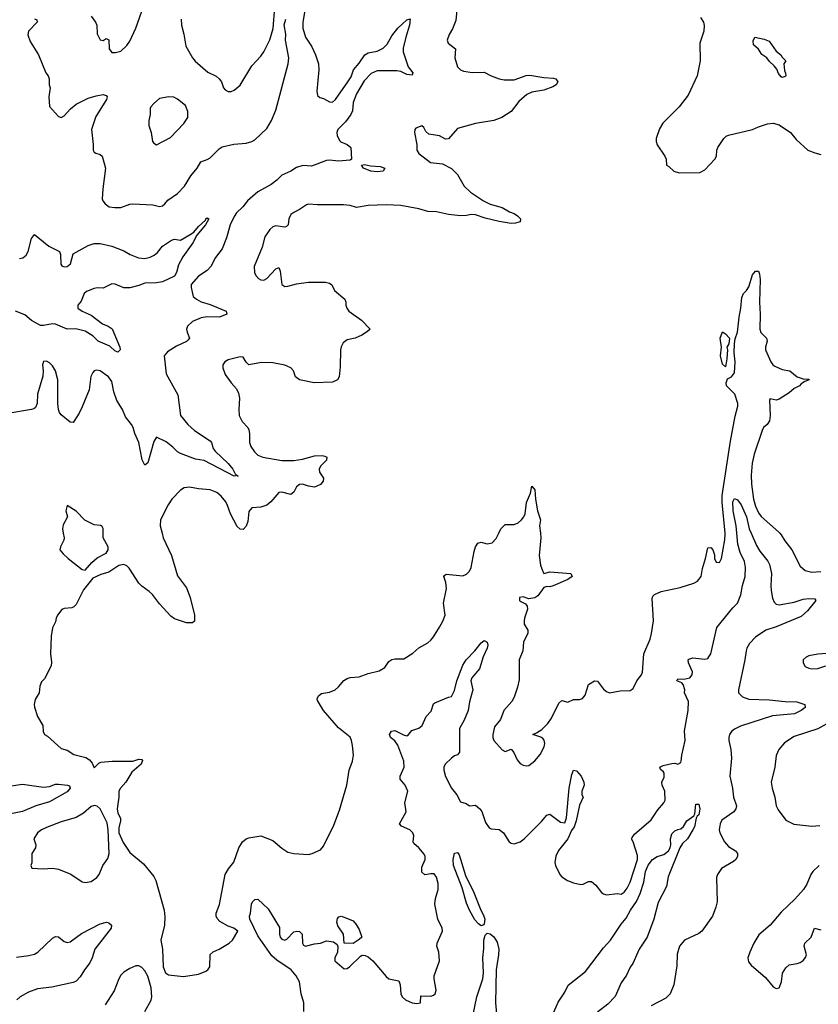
# Model space of a CAD drawing. Header units: inches. Extents: x 1384664 to 1536621, y 460766 to 646467.
# Tile 406 of 488: x 1442630 to 1447993, y 626839 to 633447. Entities that reach past the tile are written whole.
import ezdxf

# ---------------------------------------------------------------- set-up
doc = ezdxf.new("R2010")
doc.units = ezdxf.units.IN
doc.header["$MEASUREMENT"] = 0
doc.layers.add('B4642', color=7, linetype='Continuous')
doc.layers.add('B4643', color=7, linetype='Continuous')

msp = doc.modelspace()

# ---------------------------------------------------------------- linework, layer by layer
at = {"layer": 'B4642', "color": 5}
for points, elevation in [([(1443586.4, 630000), (1443593.8, 629970), (1443650.3, 629850), (1443690, 629714.8), (1443750, 629634), (1443775.5, 629570), (1443804.9, 629450), (1443804.7, 629410), (1443790, 629399), (1443750, 629399.3), (1443670, 629426.6), (1443644.8, 629444.7), (1443570, 629526.6), (1443521.6, 629590), (1443500.7, 629610), (1443450, 629645.1), (1443430, 629666.3), (1443364.9, 629764.9), (1443350, 629781.1), (1443330, 629791.2), (1443296.4, 629783.6), (1443230, 629739.5), (1443175.6, 629724.4), (1443122, 629698), (1443059.9, 629620.1), (1443010, 629522.9), (1442993.2, 629506.8), (1442979.4, 629500.6), (1442930, 629496.2), (1442912.3, 629487.7), (1442884, 629450), (1442874.8, 629430), (1442870, 629406), (1442850, 629366), (1442841.6, 629310), (1442838, 629190), (1442844.9, 629135.1), (1442842.8, 629110), (1442796.8, 629023.2), (1442776, 629004), (1442766.4, 628973.6), (1442761, 628930), (1442734.4, 628885.6), (1442728.2, 628851.8), (1442730, 628834), (1442750, 628771), (1442786, 628710), (1442788.2, 628670), (1442798, 628650), (1442817.5, 628637.5), (1442910, 628554.8), (1442950, 628544.7), (1442994.7, 628514.7), (1443074.3, 628494.3), (1443099.3, 628479.3), (1443118, 628458), (1443130, 628426), (1443162, 628458), (1443176, 628464), (1443250.7, 628470.7), (1443390, 628471.3), (1443430, 628484.7), (1443450, 628482), (1443454.8, 628474.8), (1443446, 628450), (1443382.5, 628397.5), (1443343.7, 628330), (1443307.7, 628290), (1443296.3, 628270), (1443295.5, 628230), (1443284, 628150), (1443290, 628122), (1443307.1, 628087.1), (1443307.3, 628070), (1443295.6, 628024.4), (1443296, 627990), (1443324.1, 627924.1), (1443370, 627857.3), (1443462, 627782), (1443530, 627695.8), (1443544, 627670), (1443601.3, 627470), (1443605.5, 627425.5), (1443602.6, 627370), (1443577.4, 627270), (1443590.2, 627210), (1443594, 627090), (1443608.6, 627050), (1443630, 627037.5), (1443730, 627026.2), (1443830, 627041.3), (1443879.6, 627060.4), (1443893.6, 627070), (1443906.3, 627090), (1443910, 627173.4), (1443928.5, 627191.5), (1443970, 627208.9), (1444037, 627250), (1444059.3, 627270), (1444096, 627330), (1444069.3, 627350), (1444030, 627363.9), (1443974.9, 627394.9), (1443955.7, 627415.7), (1443949.7, 627430), (1443949.8, 627450), (1443971.1, 627508.9), (1444010.7, 627709.3), (1444031.8, 627748.2), (1444068.2, 627791.8), (1444102.3, 627890), (1444126.6, 627930), (1444150, 627948.9), (1444170, 627956.9), (1444250, 627968.7), (1444330, 627937.4), (1444390, 627886.7), (1444430, 627859.3), (1444470, 627850.4), (1444570, 627843.8), (1444595.3, 627850), (1444650, 627874.9), (1444670, 627900.5), (1444739.6, 628040.4), (1444777.3, 628142.7), (1444826.7, 628310), (1444842.1, 628410), (1444865.2, 628470), (1444871.1, 628510), (1444865, 628575), (1444858.9, 628610), (1444850, 628631.1), (1444770, 628695.4), (1444669.7, 628809.7), (1444630, 628878), (1444627, 628890), (1444637, 628910), (1444655.8, 628924.2), (1444710, 628934.7), (1444747.8, 628950), (1444771, 628970), (1444807, 629013), (1444830, 629026.5), (1444850, 629032.3), (1444910, 629035.8), (1444970, 629058.2), (1445044.1, 629075.9), (1445081.5, 629098.5), (1445110, 629138.8), (1445130, 629153.4), (1445150, 629158), (1445210, 629157.1), (1445270, 629196.4), (1445310, 629230.5), (1445370, 629265.3), (1445390, 629283.6), (1445410, 629306), (1445450, 629369.2), (1445472.2, 629410), (1445487.3, 629450), (1445475.4, 629530), (1445495.3, 629630), (1445490.6, 629670.6), (1445478, 629710), (1445482.4, 629717.6), (1445494.7, 629725.3), (1445606.3, 629713.7), (1445630, 629725.3), (1445650, 629745.3), (1445661.8, 629770), (1445681.6, 629878.4), (1445691.1, 629908.9), (1445705.6, 629934.4), (1445730, 629940.4), (1445770, 629928.2), (1445803.3, 629936.7), (1445830, 629965.5), (1445847.1, 630000)], 780), ([(1442923, 630000), (1442928, 629970), (1442925.8, 629954.2), (1442904, 629910), (1442901, 629890), (1442921.6, 629861.6), (1442954.8, 629830), (1443050, 629758), (1443070, 629752), (1443115.5, 629804.5), (1443150, 629834.8), (1443210, 629866.8), (1443223.7, 629890), (1443223.7, 629910), (1443191.6, 629970), (1443191.7, 630000)], 780), ([(1444538.7, 626790), (1444538, 626850), (1444519.6, 626910), (1444509.6, 626990), (1444487.3, 627030), (1444452.6, 627070), (1444356.1, 627136.1), (1444324.4, 627164.4), (1444230, 627297.6), (1444174.8, 627410), (1444173.3, 627430), (1444179.8, 627450), (1444186.9, 627510), (1444194.1, 627525.9), (1444210, 627543), (1444230, 627544.9), (1444299.1, 627479.1), (1444375.1, 627355.1), (1444374.1, 627310), (1444378.3, 627290), (1444390, 627276.3), (1444410, 627269.4), (1444424.9, 627275.1), (1444470, 627325.7), (1444490.9, 627330.9), (1444510, 627328), (1444526, 627310), (1444528.2, 627250), (1444536.3, 627236.3), (1444548.8, 627228.8), (1444610, 627245.3), (1444650, 627250.3), (1444690, 627264.9), (1444737.7, 627257.7), (1444761.4, 627241.4), (1444767.1, 627227.1), (1444763.6, 627190), (1444745.4, 627150), (1444747.4, 627130), (1444810, 627076.5), (1444830, 627080.2), (1444846, 627090), (1444918, 627162), (1444930, 627167.7), (1444950, 627166.4), (1444970, 627157), (1445001.1, 627130), (1445090, 627025.3), (1445110, 627010.4), (1445175.5, 626995.5), (1445184.9, 626970), (1445190.6, 626910), (1445199.1, 626890), (1445221, 626870), (1445266, 626850), (1445295.9, 626844.1), (1445322, 626850), (1445324, 626896), (1445390, 626893.4), (1445410, 626900.7), (1445419.3, 626910), (1445427, 626933), (1445412.3, 627010), (1445412.3, 627030), (1445449.7, 627130.3), (1445445.7, 627190), (1445431.6, 627230), (1445433.3, 627250), (1445469.7, 627330), (1445468, 627350), (1445436.9, 627410), (1445417.6, 627510), (1445421.7, 627550), (1445439.7, 627610), (1445439.7, 627650), (1445430, 627693.2), (1445414.2, 627714.2), (1445390, 627715.4), (1445350, 627708), (1445330, 627725.2), (1445330, 627758.8), (1445352.8, 627810), (1445351.9, 627830), (1445345.6, 627845.6), (1445310, 627889.7), (1445277.3, 627917.2), (1445272.6, 627930), (1445275.8, 627970), (1445269.7, 627990), (1445249.5, 628010), (1445194.2, 628034.2), (1445181.3, 628050), (1445226.3, 628130), (1445216.9, 628190), (1445235.8, 628270), (1445218, 628310), (1445185.4, 628350), (1445185.7, 628370), (1445212.6, 628430), (1445209.7, 628469.7), (1445170, 628578.4), (1445150, 628606.3), (1445119.5, 628630), (1445114, 628650), (1445127.8, 628672.2), (1445150, 628676), (1445206.7, 628646.7), (1445230, 628640.3), (1445236.6, 628643.4), (1445263.1, 628676.9), (1445310, 628691.6), (1445333, 628710), (1445359.5, 628770), (1445393.5, 628806.5), (1445410, 628856), (1445417, 628863), (1445510, 628901), (1445530, 628904.7), (1445550, 628944.7), (1445565.4, 629010), (1445605.1, 629114.9), (1445629.2, 629150.8), (1445687.4, 629210), (1445730, 629263.7), (1445750, 629279.6), (1445770.2, 629270), (1445773.4, 629250), (1445768.9, 629230), (1445743.1, 629170), (1445718.2, 629090), (1445666, 629030), (1445660.1, 629010), (1445672.9, 628950), (1445650.1, 628869.9), (1445642.4, 628810), (1445614.9, 628745.1), (1445583.6, 628690), (1445582.4, 628530), (1445570, 628512.3), (1445550, 628507.3), (1445530, 628491.6), (1445487.7, 628450), (1445478.8, 628430), (1445478, 628410), (1445490, 628366.7), (1445530, 628288.9), (1445565.4, 628245.5), (1445590, 628198.8), (1445627.3, 628187.3), (1445650, 628171.3), (1445690, 628174.8), (1445719.1, 628150), (1445732.4, 628132.4), (1445759, 628059), (1445783, 628023), (1445795.6, 628015.6), (1445850, 628013.1), (1445878.3, 627990), (1445916.5, 627930), (1445930, 627920.7), (1445950, 627916.3), (1445990, 627929.4), (1446016.8, 627950), (1446134.8, 628065.3), (1446170, 628107.3), (1446190, 628114), (1446262, 628062), (1446290, 628056), (1446302, 628090), (1446319.9, 628290), (1446337.7, 628382.3), (1446350, 628410.8), (1446370, 628406.8), (1446400.7, 628370), (1446418.8, 628330), (1446421, 628310), (1446404.9, 628270), (1446405.8, 628245.8), (1446414, 628230), (1446390, 628175.3), (1446366.5, 628070), (1446352.6, 628030), (1446335.5, 628004.5), (1446310.1, 627949.9), (1446249.3, 627870.7), (1446230, 627832.7), (1446223.6, 627790), (1446228.9, 627770), (1446258, 627710), (1446270, 627694.4), (1446307.7, 627670), (1446350, 627653.4), (1446397.6, 627642.4), (1446414.6, 627645.4), (1446450, 627663.7), (1446470, 627663.1), (1446499.2, 627639.2), (1446538, 627590), (1446550, 627580.4), (1446570, 627573.7), (1446643.4, 627583.4), (1446670, 627579.1), (1446690, 627592), (1446710, 627618.3), (1446730, 627658), (1446778.9, 627810), (1446778.3, 627838.3), (1446750, 627928.7), (1446739, 627950), (1446742, 627958), (1446758.7, 627981.3), (1446870, 628077.1), (1446915.7, 628144.3), (1446956.2, 628190), (1446965.2, 628210), (1446962, 628270), (1446945.2, 628310), (1446942, 628330), (1446956.6, 628363.4), (1446957.2, 628390), (1446950, 628402), (1446934, 628414), (1446929.4, 628430), (1446950, 628440.5), (1447010, 628455.3), (1447030, 628458), (1447050, 628450.8), (1447070, 628462.8), (1447072, 628470), (1447076.4, 628510), (1447098.6, 628610), (1447094.6, 628674.6), (1447119.4, 628810), (1447121.2, 628870), (1447094.3, 628930), (1447096.9, 628950), (1447084.8, 628984.8), (1447076.3, 628996.3), (1447043, 629010), (1447050, 629024), (1447090, 629020.9), (1447129.8, 629030.2), (1447146.2, 629050), (1447147.4, 629070), (1447120.5, 629130), (1447119.3, 629150), (1447124.2, 629155.8), (1447150, 629164.4), (1447230, 629154.9), (1447250, 629159.5), (1447258.5, 629170), (1447270.6, 629190), (1447312, 629368), (1447419.5, 629500.5), (1447450, 629530.4), (1447472.8, 629587.2), (1447483.2, 629650), (1447502.2, 629710), (1447504.7, 629770), (1447496.8, 629810), (1447467.7, 629870), (1447452.5, 629927.5), (1447445.8, 630000)], 760), ([(1446126.4, 630000), (1446129.5, 629970), (1446118.8, 629850), (1446127, 629787), (1446143.1, 629743.1), (1446150, 629730.4), (1446190, 629740.2), (1446330, 629731), (1446339, 629710), (1446311.1, 629688.9), (1446213.1, 629646.9), (1446190, 629641.3), (1446170, 629642.5), (1446150, 629636), (1446110, 629580.4), (1446090, 629565.8), (1446050, 629560.4), (1446010, 629573.6), (1445987.4, 629570), (1445986.3, 629550), (1445990, 629544.9), (1446027.3, 629527.3), (1446038.7, 629510), (1446039.6, 629490), (1446019.6, 629430), (1446017.3, 629410), (1446018.3, 629390), (1446042.6, 629350), (1446043.2, 629330), (1446014.2, 629270), (1446008.2, 629210), (1445984.6, 629150), (1445984.1, 629015.9), (1445972.7, 628967.3), (1445950, 628901.2), (1445934.4, 628870), (1445880.4, 628810), (1445858.4, 628750), (1445819.4, 628700.6), (1445807, 628650), (1445806.7, 628630), (1445813, 628610), (1445870, 628546.8), (1445890, 628534.8), (1445930, 628550.8), (1445948.1, 628528.1), (1445970, 628478.8), (1445990, 628454.8), (1446010, 628442.8), (1446030, 628438.8), (1446050, 628442), (1446090, 628474), (1446125.3, 628514.7), (1446152.7, 628567.3), (1446157.4, 628590), (1446152.3, 628612.3), (1446142.7, 628622.7), (1446130, 628631.6), (1446075.3, 628650), (1446099.7, 628660.3), (1446135.7, 628684.3), (1446176.3, 628723.7), (1446200.6, 628759.4), (1446250, 628860.5), (1446270, 628878), (1446310, 628866.4), (1446350, 628884.2), (1446390, 628884), (1446410, 628890.3), (1446426.4, 628913.6), (1446450, 628984.9), (1446490, 629008.7), (1446510, 629007.7), (1446550, 628954.9), (1446570, 628938), (1446590, 628928.4), (1446663, 628943), (1446730, 628944.9), (1446750, 628957.3), (1446774.7, 629010), (1446805.1, 629050), (1446812.7, 629067.3), (1446820.4, 629190), (1446863.5, 629290), (1446873.1, 629326.9), (1446886.6, 629413.4), (1446877.1, 629562.9), (1446881.6, 629578.4), (1446892, 629590), (1446937, 629610), (1447064.9, 629635.1), (1447155.8, 629664.2), (1447181.6, 629678.4), (1447206.8, 629710), (1447215.6, 629764.4), (1447235.1, 629830), (1447250, 629902), (1447270, 629904.7), (1447284.7, 629890), (1447295.3, 629855.3), (1447296, 629830), (1447306.6, 629806.6), (1447330, 629804.9), (1447342.7, 629830), (1447364.7, 629955.3), (1447367, 629993), (1447366.3, 630000)], 780), ([(1447541.3, 630000), (1447577.4, 629917.4), (1447599.2, 629879.2), (1447653, 629813), (1447665, 629790), (1447679.3, 629730), (1447673.6, 629650), (1447676.9, 629616.9), (1447685, 629565), (1447696.9, 629536.9), (1447710, 629525.3), (1447730, 629519.1), (1447830, 629537.8), (1447890, 629556.9), (1447930, 629563.1), (1447970, 629561), (1447975.5, 629550), (1447919.6, 629480.4), (1447878.2, 629441.8), (1447710, 629371.5), (1447639.5, 629350), (1447570, 629302.2), (1447530, 629261.2), (1447512.8, 629230), (1447507.3, 629210), (1447499, 629150), (1447456.2, 628950), (1447457.7, 628930), (1447483.1, 628903.1), (1447526.2, 628886.2), (1447662.6, 628882.6), (1447770, 628870.8), (1447849.4, 628869.4), (1447902.8, 628850), (1447904, 628830), (1447878, 628810), (1447832.5, 628787.5), (1447685.3, 628774.7), (1447470, 628704.5), (1447430, 628685.3), (1447410.3, 628670), (1447396.5, 628650), (1447391.3, 628630), (1447392.3, 628610), (1447404.7, 628550), (1447410.2, 628490), (1447399.7, 628370), (1447416.9, 628290), (1447423.6, 628230), (1447443.1, 628170), (1447438.7, 628150), (1447426, 628130), (1447345.2, 628074.8), (1447333.7, 628050), (1447327.6, 628010), (1447332, 627990), (1447362, 627930), (1447390, 627898.3), (1447436.4, 627870), (1447450.4, 627850), (1447450.3, 627830), (1447438.7, 627810), (1447423.1, 627796.9), (1447342, 627750), (1447314.9, 627710), (1447309, 627689), (1447312.7, 627527.3), (1447304.2, 627490), (1447281.3, 627430), (1447210, 627329.6), (1447190, 627314.7), (1447093.4, 627270), (1447061.1, 627230), (1447044.1, 627175.9), (1447042, 627098), (1447022.7, 626970), (1446998, 626910), (1446970, 626881.3), (1446870, 626829.6)], 760), ([(1447734.7, 630000), (1447743.1, 629990), (1447767, 629950), (1447815.8, 629890), (1447870, 629779.5), (1447905.5, 629750), (1447950, 629739.4), (1448010, 629744.3)], 780), ([(1448053.2, 629193.2), (1447990, 629189.3), (1447930, 629178), (1447910.5, 629169.5), (1447891, 629150), (1447890.8, 629130), (1447905.5, 629105.5), (1447930, 629094), (1447950, 629090.6), (1447990, 629093.4), (1448044, 629110)], 780), ([(1448070, 628731.6), (1447990, 628688.6), (1447830, 628636.9), (1447766, 628594), (1447728.5, 628550), (1447710, 628509), (1447700.9, 628430), (1447676.4, 628330), (1447682, 628290), (1447701.3, 628230), (1447710, 628171.3), (1447724, 628144), (1447775.6, 628075.6), (1447828.9, 628048.9), (1447950, 628034), (1448002, 628038)], 780), ([(1442574.2, 628305.8), (1442650, 628316.9), (1442790, 628296), (1442830, 628301.4), (1442870, 628315.5), (1442890, 628316.1), (1442951, 628310), (1442964.2, 628304.2), (1442970.2, 628290.2), (1442950, 628264), (1442830, 628198.4), (1442739.1, 628170), (1442650, 628132.4), (1442570, 628117.2)], 760), ([(1446209.8, 626770), (1446246.6, 626853.4), (1446290, 626919.5), (1446313, 626967), (1446430, 627058.8), (1446550, 627218), (1446597.7, 627270), (1446670, 627377.3), (1446702.4, 627417.6), (1446730.7, 627470), (1446770.9, 627529.1), (1446797.1, 627582.9), (1446821, 627659), (1446831.3, 627730), (1446850, 627772.1), (1446880.3, 627810), (1446910, 627830.1), (1446955.7, 627844.3), (1446987.9, 627870), (1446998.2, 627890), (1447002, 627910), (1446999.7, 627950), (1447010, 627984), (1447030, 628003), (1447050, 628013), (1447070, 628016), (1447086.8, 628033.2), (1447110, 628070.8), (1447157.2, 628102.8), (1447162.7, 628117.3), (1447170, 628182), (1447190, 628182), (1447193.4, 628170), (1447196.3, 628150), (1447190.3, 628110), (1447178.8, 628101.2), (1447172.5, 628087.5), (1447160.3, 628030), (1447150, 628009.5), (1447114.9, 627950), (1447081.7, 627918.3), (1447062.6, 627890), (1446984.6, 627695.4), (1446974.2, 627630), (1446917.4, 627522.6), (1446889.3, 627410), (1446844.6, 627290), (1446790.2, 627210), (1446748, 627112), (1446730, 627089.2), (1446705.8, 627034.2), (1446670, 626983.7), (1446627.6, 626892.4), (1446579.9, 626840.1), (1446510, 626786)], 740), ([(1447999.3, 627770), (1447956.3, 627730), (1447941.6, 627710), (1447915.6, 627644.4), (1447893.4, 627610), (1447835, 627545), (1447743.4, 627456.6), (1447670, 627369.5), (1447594.2, 627305.8), (1447559.1, 627250), (1447532.1, 627187.9), (1447520.4, 627150), (1447524.2, 627124.2), (1447541.8, 627101.8), (1447638.2, 627018.2), (1447690, 626956.9), (1447710, 626945.8), (1447729.6, 626950.4), (1447745.1, 626990), (1447752.9, 627047.1), (1447775.5, 627084.5), (1447796.5, 627103.5), (1447850, 627112.2), (1447870, 627120.4), (1447890, 627134), (1447906.8, 627153.2), (1447912.4, 627170), (1447898.3, 627230), (1447902, 627250), (1447945.2, 627290), (1447968, 627350), (1448010, 627338)], 780), ([(1442610, 627156), (1442692.5, 627167.5), (1442730, 627176), (1442752.1, 627187.9), (1442850, 627282), (1442870, 627293.7), (1442891.5, 627291.5), (1442930, 627260.5), (1442950, 627253), (1442970, 627259.3), (1443046.1, 627313.9), (1443170, 627379.5), (1443214, 627390), (1443230, 627386.8), (1443246.8, 627370), (1443244, 627350), (1443134, 627210), (1443116.5, 627150), (1443101.7, 627118.3), (1443065.2, 627070), (1443037.2, 627022.8), (1443010, 626995.4), (1442990, 626986.2), (1442845.4, 626954.6), (1442750, 626943.1), (1442690, 626921.1), (1442633.1, 626890), (1442610.3, 626870)], 760), ([(1445676.1, 626770), (1445700.1, 626890), (1445739.9, 627010), (1445744.8, 627050), (1445739.9, 627150), (1445746.2, 627213.8), (1445746, 627270), (1445756.4, 627303.6), (1445770, 627315.3), (1445790, 627312.6), (1445812.9, 627292.8), (1445835.3, 627255.3), (1445847.4, 627210), (1445846, 627170), (1445830.6, 627070), (1445825, 626850), (1445834.7, 626750)], 740), ([(1443470, 626790.8), (1443513.5, 626866.5), (1443517.3, 626890), (1443513.2, 626950), (1443490, 627027), (1443470, 627062.9), (1443450, 627086.6), (1443430, 627098), (1443410, 627097), (1443370, 627079.6), (1443330, 627054), (1443310, 627034.5), (1443295.3, 627010), (1443263.8, 626930), (1443204.8, 626835.2)], 780)]:
    msp.add_lwpolyline(points, dxfattribs=dict(at, elevation=elevation))
for points, elevation in [([(1443132.9, 628172.9), (1443110, 628166.6), (1443059.3, 628120.7), (1443010, 628092.8), (1442910, 628062.5), (1442810, 628024.8), (1442777.1, 628010), (1442750.4, 627990), (1442726.4, 627950), (1442738, 627910), (1442737.1, 627890), (1442713, 627850), (1442710.9, 627789.1), (1442706, 627770), (1442712, 627752), (1442788.1, 627748.1), (1442850, 627753.7), (1442890, 627745.3), (1442973.3, 627713.3), (1443050, 627661.6), (1443070, 627657.1), (1443110, 627663), (1443149.4, 627690), (1443163.6, 627710), (1443187.8, 627770), (1443222.5, 627817.5), (1443231.3, 627850), (1443224.8, 628010), (1443217, 628057), (1443171.3, 628151.3), (1443150, 628169.6)], 780), ([(1445730, 627366.2), (1445710, 627378.6), (1445686, 627406), (1445649.9, 627470), (1445630, 627518.7), (1445600.7, 627620.7), (1445543.8, 627770), (1445541.7, 627810), (1445550, 627852.6), (1445570, 627857), (1445582.2, 627842.2), (1445623.8, 627703.8), (1445680.6, 627590), (1445721.7, 627481.7), (1445746.3, 627430), (1445753, 627410), (1445750, 627379), (1445747.6, 627372.4)], 740), ([(1444870, 627248), (1444808, 627250), (1444805.2, 627310), (1444766.6, 627366.6), (1444759.6, 627390), (1444764.9, 627415.1), (1444774.2, 627425.8), (1444790, 627430.4), (1444810, 627424.9), (1444870, 627398.7), (1444890, 627375.5), (1444910, 627340.7), (1444926.8, 627290), (1444910, 627273.2)], 760)]:
    msp.add_lwpolyline(points, close=True, dxfattribs=dict(at, elevation=elevation))
at = {"layer": 'B4643', "color": 5}
for points, elevation in [([(1444557.3, 633590), (1444532.6, 633430), (1444532.2, 633390), (1444550, 633330.3), (1444590.3, 633269.7), (1444616.5, 633210), (1444636, 633150), (1444639.3, 633110), (1444626.2, 632966.2), (1444630, 632938.8), (1444644.8, 632924.8), (1444670, 632916.9), (1444710, 632894.9), (1444730, 632892.9), (1444750, 632911.8), (1444834.6, 633030), (1444855.9, 633064.1), (1444871.7, 633110), (1444910, 633154.7), (1444947.2, 633210), (1444970, 633224.5), (1445030, 633235.7), (1445070, 633255.2), (1445096.7, 633283.3), (1445130, 633338.9), (1445170, 633388.9), (1445230, 633446), (1445252.5, 633452.5), (1445248.7, 633410), (1445223.2, 633330), (1445204.9, 633255.1), (1445204.4, 633230), (1445238.4, 633130), (1445270.5, 633090), (1445265.4, 633074.6), (1445230, 633079.1), (1445190, 633098.3), (1445163.3, 633103.3), (1445030, 633103.9), (1444990, 633086.5), (1444942.8, 633037.2), (1444892.1, 632950), (1444870.2, 632890.2), (1444864.4, 632835.6), (1444853.7, 632810), (1444819.1, 632760.9), (1444766.7, 632710), (1444759.5, 632690), (1444761.6, 632670), (1444776.7, 632636.7), (1444787.1, 632627.1), (1444830, 632608.5), (1444854.4, 632590), (1444858.8, 632510), (1444850, 632503.7), (1444770, 632496.2), (1444710, 632503.9), (1444690, 632501.3), (1444590, 632464.7), (1444531.1, 632468.9), (1444490, 632455.3), (1444452, 632430), (1444390, 632404), (1444357.3, 632370), (1444319, 632341), (1444230, 632291.9), (1444160.9, 632230), (1444129.4, 632190.6), (1444085.2, 632150), (1444070, 632125.1), (1444043.2, 632070), (1444018.4, 631981.6), (1443990.2, 631909.8), (1443945.2, 631850), (1443914.9, 631790), (1443890, 631763.1), (1443830, 631724.5), (1443782, 631670), (1443780.7, 631650), (1443796.3, 631590), (1443817.3, 631570), (1443850, 631552.7), (1443910, 631536.4), (1444016, 631490), (1444020.7, 631470), (1443971, 631450), (1443890, 631451.8), (1443850, 631446.4), (1443790, 631420.3), (1443757.3, 631390), (1443751.5, 631370), (1443754.3, 631350), (1443770.3, 631310), (1443762, 631298), (1443750, 631287.1), (1443683.4, 631256.6), (1443622, 631218), (1443599.5, 631190), (1443613.4, 631070), (1443692.7, 630930), (1443710.4, 630790), (1443760.2, 630730), (1443805.2, 630690), (1443910, 630620.5), (1443918.4, 630610), (1443930.2, 630570), (1443943.9, 630550), (1444030, 630468.9), (1444060.8, 630430), (1444078, 630398), (1444098, 630382), (1444088.4, 630388.4), (1444070, 630383.6), (1443870, 630488.1), (1443810, 630496.8), (1443710, 630535.1), (1443690, 630546.4), (1443658.1, 630578.1), (1443613, 630613), (1443550, 630645.6), (1443530, 630616), (1443490, 630472.7), (1443470, 630457.2), (1443452.8, 630492.8), (1443429.9, 630610), (1443402.7, 630670), (1443391.9, 630710), (1443381.9, 630730), (1443341.5, 630781.5), (1443319.7, 630830), (1443283.4, 630890), (1443262.1, 630950), (1443250, 631019.6), (1443226, 631050), (1443170, 631089.8), (1443145.2, 631094.8), (1443130, 631091.1), (1443120.7, 631079.3), (1443108.9, 631051.1), (1443096.5, 630963.5), (1443050, 630849.4), (1443030, 630806.6), (1442994.9, 630750), (1442990, 630744.5), (1442970, 630746.3), (1442910, 630794.7), (1442897.7, 630810), (1442890.9, 630830), (1442886.4, 630870), (1442887.1, 631030), (1442870, 631089.2), (1442850, 631122.7), (1442830, 631144.5), (1442810, 631155.8), (1442790, 631152.8), (1442783.2, 631130), (1442787.7, 631090), (1442785.4, 631054.6), (1442750, 630934), (1442747.2, 630870), (1442735.6, 630844.4), (1442725.2, 630834.7), (1442710, 630829.6), (1442550, 630804.5)], 760), ([(1443110.4, 633470), (1443139.1, 633430), (1443148, 633410), (1443150.8, 633350.8), (1443170, 633311.3), (1443190, 633306), (1443210, 633321), (1443230, 633312), (1443230.4, 633250), (1443250, 633227), (1443274.3, 633225.7), (1443310, 633234.9), (1443350, 633272.4), (1443370, 633301.6), (1443410.7, 633390), (1443450, 633504.9)], 780), ([(1445565.6, 633510), (1445559, 633441), (1445535.5, 633384.5), (1445513.3, 633346.7), (1445500.4, 633310), (1445506.4, 633290), (1445556.4, 633250), (1445551.8, 633190), (1445570, 633130.7), (1445590.2, 633110.2), (1445610, 633101.3), (1445670, 633092.2), (1445750, 633094), (1445796, 633070), (1445850.2, 633050.2), (1445884.1, 633044.1), (1445950, 633042.4), (1446030, 633071.6), (1446055.4, 633075.4), (1446150, 633057.8), (1446214.2, 633054.2), (1446230.7, 633050), (1446244.4, 633030), (1446231.6, 633008.4), (1446210, 632996.1), (1446150, 632973.8), (1446070, 632960.8), (1446035.2, 632944.8), (1445982.8, 632897.2), (1445930.7, 632830), (1445867.3, 632790), (1445814, 632770), (1445690, 632749.1), (1445570, 632717.2), (1445510, 632646), (1445490, 632644.2), (1445450, 632666.9), (1445378.3, 632678.3), (1445357.2, 632697.2), (1445344.1, 632724.1), (1445330, 632734), (1445290, 632719), (1445282.8, 632710), (1445280.7, 632690), (1445296.3, 632610), (1445296.3, 632570), (1445310, 632548), (1445388.6, 632488.6), (1445470, 632478.7), (1445530, 632448.8), (1445570, 632408.5), (1445614.3, 632330), (1445657.4, 632290), (1445744.4, 632230), (1445790, 632209.2), (1445870, 632186), (1445918.2, 632158.2), (1445950, 632146.3), (1445973.7, 632130), (1445992.2, 632110), (1445990.4, 632090), (1445960, 632080), (1445930, 632078.8), (1445850, 632092.4), (1445755.4, 632115.4), (1445690, 632136.8), (1445660.7, 632139.3), (1445630, 632132), (1445590.4, 632129.6), (1445510, 632139.7), (1445430, 632156.3), (1445370, 632159.6), (1445310, 632177.2), (1445190, 632200.7), (1445090, 632203.6), (1444970, 632198.8), (1444892.9, 632187.1), (1444850, 632199.7), (1444804.4, 632204.4), (1444630, 632204), (1444570.3, 632209.7), (1444555.6, 632204.4), (1444510, 632172.3), (1444470, 632153.6), (1444450, 632138.4), (1444437.7, 632110), (1444433.6, 632070), (1444422.3, 632057.7), (1444410, 632054.5), (1444350, 632063.9), (1444330, 632056), (1444310, 632037.7), (1444275.6, 631990), (1444259.6, 631920.4), (1444204.9, 631790), (1444207.7, 631750), (1444216.3, 631730), (1444233.4, 631710), (1444250, 631700.3), (1444270, 631699.5), (1444289.4, 631710), (1444350, 631773.7), (1444370, 631783.8), (1444379.6, 631759.6), (1444390.2, 631670.2), (1444410, 631656.5), (1444430, 631657.6), (1444490, 631674.9), (1444570, 631684.9), (1444684.4, 631684.4), (1444710, 631678.4), (1444726.7, 631666.7), (1444743.8, 631630), (1444814, 631570), (1444821.3, 631550), (1444820.4, 631530), (1444826.4, 631510), (1444840.3, 631490), (1444925.3, 631430), (1444982.8, 631370), (1444966, 631354), (1444928, 631330), (1444883, 631310), (1444830, 631297.8), (1444801.3, 631278.7), (1444788.3, 631251.7), (1444784.8, 631230), (1444782.8, 631117.2), (1444775.6, 631050), (1444764.9, 631030), (1444730, 631013), (1444608, 631010), (1444509.9, 631029.9), (1444481.2, 631050), (1444469.2, 631090), (1444450, 631109.2), (1444410, 631127.3), (1444330, 631143.6), (1444254.4, 631145.6), (1444170, 631129.3), (1444150, 631149), (1444130, 631181.2), (1444110, 631185.2), (1444030, 631163.6), (1444008, 631150), (1443993.4, 631130), (1443993.4, 631110), (1444010, 631066), (1444050.6, 631010), (1444086.7, 630970), (1444100.4, 630940.4), (1444106.6, 630906.6), (1444101.8, 630830), (1444104.4, 630790), (1444124.9, 630750), (1444161.8, 630710), (1444170, 630694.4), (1444173.8, 630670), (1444172.5, 630610), (1444182.2, 630582.2), (1444207.1, 630547.1), (1444230, 630525.2), (1444263, 630510), (1444390, 630488.8), (1444470.5, 630489.5), (1444530, 630498.4), (1444610, 630518.8), (1444661.7, 630521.7), (1444678.5, 630518.6), (1444693, 630510), (1444690.4, 630490), (1444650.5, 630450), (1444642, 630430), (1444643.8, 630410), (1444670.4, 630370.4), (1444668.4, 630350), (1444650, 630326.3), (1444610, 630308.5), (1444570, 630315.8), (1444530, 630329.7), (1444510, 630326.9), (1444490, 630311.3), (1444470, 630277), (1444450, 630260.5), (1444390, 630275.6), (1444370, 630273), (1444317.7, 630210), (1444290, 630189), (1444250, 630176.2), (1444189.5, 630170.5), (1444170, 630146), (1444161.4, 630078.6), (1444152.1, 630047.9), (1444130, 630025.6), (1444110, 630026.6), (1444090, 630044.7), (1444045.5, 630130), (1444026.8, 630186.8), (1444014.2, 630210), (1443983.1, 630250), (1443954, 630274), (1443910, 630291.7), (1443830, 630298.1), (1443770, 630309.8), (1443734.7, 630305.3), (1443710.4, 630290), (1443652.2, 630230), (1443627.2, 630190), (1443575.6, 630090), (1443574, 630050), (1443586.4, 630000)], 780), ([(1443715.2, 633450), (1443717.4, 633410), (1443733, 633350), (1443745.5, 633270), (1443790.8, 633190), (1443807.9, 633167.9), (1443894.6, 633094.6), (1443950, 633067.3), (1443970, 633050.7), (1443984.9, 633030), (1443999.1, 632990), (1444010, 632974.8), (1444030, 632964.4), (1444050, 632964.4), (1444070, 632973), (1444110, 633007.2), (1444190, 633136.3), (1444250, 633200.7), (1444270, 633230.8), (1444310, 633310.5), (1444332.1, 633387.9), (1444343.1, 633530)], 780), ([(1442730, 633453.1), (1442745.2, 633445.2), (1442748.2, 633430), (1442690.3, 633370), (1442684, 633344), (1442699.7, 633299.7), (1442756.9, 633210), (1442806.5, 633090), (1442821.6, 633070), (1442828.4, 633050), (1442828.7, 633010), (1442836, 632990), (1442827, 632930), (1442830, 632864.7), (1442890, 632796), (1442910, 632790.8), (1442930, 632800.7), (1442970.8, 632849.2), (1443010, 632879.5), (1443090, 632920.4), (1443143.5, 632936.5), (1443190, 632943.8), (1443210, 632938.8), (1443217.3, 632930), (1443213, 632910), (1443142, 632798), (1443112.7, 632710), (1443123, 632610), (1443122.8, 632570), (1443130, 632558), (1443142, 632550), (1443170, 632541), (1443184.7, 632530), (1443207.3, 632450), (1443188.3, 632311.7), (1443184.1, 632244.1), (1443187.7, 632230), (1443204, 632210), (1443232, 632190), (1443270, 632185.3), (1443310, 632187.2), (1443370, 632208.8), (1443390, 632210.4), (1443523.8, 632203.8), (1443570, 632192.2), (1443590, 632196.5), (1443606, 632210), (1443624.2, 632235.8), (1443690, 632279.7), (1443737.4, 632330), (1443780.3, 632399.7), (1443822.4, 632450), (1443846.8, 632493.2), (1443890, 632508), (1443910, 632519.6), (1443970, 632579.5), (1443990, 632592.4), (1444068.5, 632611.5), (1444150, 632618.9), (1444190, 632628.8), (1444210, 632641.3), (1444290, 632716.2), (1444320.9, 632770), (1444350, 632840.4), (1444433.3, 633150), (1444437.5, 633190), (1444416.2, 633310), (1444416.3, 633350), (1444406.9, 633413.1), (1444418, 633450)], 760), ([(1447202.4, 633462.4), (1447221.6, 633430), (1447226.6, 633406.6), (1447223.8, 633370), (1447197.6, 633290), (1447200.2, 633170), (1447179.5, 633070), (1447119.6, 632940.4), (1447059.2, 632860.8), (1446947.7, 632752.3), (1446925.5, 632714.5), (1446904, 632650), (1446903.1, 632630), (1446910, 632607.3), (1446962, 632530), (1446970.8, 632510), (1446974, 632470), (1446990, 632462), (1447022, 632430), (1447058.8, 632418.8), (1447198, 632422), (1447230, 632438.8), (1447297.2, 632510), (1447309.3, 632530), (1447312, 632570), (1447318, 632590), (1447358, 632650), (1447374.9, 632665.1), (1447390, 632672.7), (1447551, 632709), (1447590, 632728.2), (1447652.1, 632747.9), (1447690, 632753), (1447730, 632740.7), (1447806, 632690), (1447843.4, 632643.4), (1447922.8, 632570), (1447970, 632552.2), (1448010, 632543)], 820), ([(1442630, 631843.2), (1442651.1, 631848.9), (1442674, 631866), (1442687.2, 631890), (1442710, 631978), (1442730, 632004.7), (1442826.2, 631926.2), (1442897.1, 631890), (1442905.3, 631870), (1442906.7, 631806.7), (1442914.4, 631794.4), (1442928.9, 631788.9), (1442950, 631790.4), (1442970.9, 631809.1), (1442990, 631875.5), (1443090, 631930.5), (1443130, 631944.9), (1443170, 631944.9), (1443250, 631927.3), (1443330, 631895.5), (1443371.7, 631871.7), (1443428.1, 631848.1), (1443470, 631843.2), (1443507.2, 631852.8), (1443534.3, 631865.7), (1443555.8, 631884.2), (1443590, 631926.4), (1443650, 631966.8), (1443670, 631974.8), (1443710, 631966.8), (1443775.1, 632004.9), (1443798.6, 632021.4), (1443830, 632059.3), (1443878, 632102), (1443881.2, 632110), (1443890, 632116.3), (1443901, 632110), (1443878.4, 632070), (1443819, 632001), (1443792.7, 631950), (1443725.2, 631854.8), (1443697.5, 631802.5), (1443683.2, 631750), (1443670, 631725.4), (1443590, 631686.7), (1443550, 631679.9), (1443470, 631678.5), (1443430, 631662.7), (1443370, 631647.4), (1443330, 631646.3), (1443271.8, 631671.8), (1443250, 631672.9), (1443190, 631645.3), (1443150, 631646.8), (1443130, 631642.8), (1443078.5, 631621.5), (1443063.5, 631610), (1443042.9, 631557.1), (1443021.6, 631530), (1443021.3, 631510), (1443049.5, 631489.5), (1443110, 631464.8), (1443185.9, 631405.9), (1443224, 631390), (1443251.9, 631371.9), (1443303.1, 631250), (1443304.9, 631230), (1443290, 631215.1), (1443270, 631225.1), (1443236.4, 631256.4), (1443156.9, 631290), (1443123.1, 631323.1), (1443070, 631356.2), (1443008.4, 631371.6), (1442950, 631369.6), (1442870, 631403.5), (1442850, 631405.7), (1442790, 631393.3), (1442770, 631395.1), (1442710, 631427.1), (1442664.9, 631464.9), (1442603.2, 631490)], 740), ([(1447366.3, 630000), (1447346.7, 630206.7), (1447346.7, 630253.3), (1447402.5, 630617.5), (1447434.9, 630785.1), (1447453, 630853), (1447453.3, 630870), (1447433, 630933), (1447376.3, 630990), (1447373.3, 631010), (1447382.9, 631037.1), (1447410, 631048.9), (1447430, 631076), (1447433.8, 631150), (1447426.6, 631210), (1447429.1, 631270.9), (1447434.9, 631305.1), (1447450.8, 631349.2), (1447460.4, 631450), (1447473, 631510), (1447478.5, 631581.5), (1447490, 631608.5), (1447511.5, 631628.5), (1447526.4, 631653.6), (1447550, 631734.8), (1447570, 631758), (1447590, 631758), (1447598.8, 631738.8), (1447603.4, 631703.4), (1447598, 631550), (1447602.3, 631470), (1447599, 631370), (1447607.2, 631347.2), (1447643.9, 631310), (1447649.4, 631290), (1447638.3, 631250), (1447638.6, 631230), (1447674, 631150), (1447686.4, 631130), (1447701.3, 631121.3), (1447750, 631098.7), (1447802, 631090), (1447851.3, 631050), (1447890, 631036.3), (1447930, 631034.8), (1447931.6, 631030), (1447901.4, 631018.6), (1447877.3, 631002.7), (1447867.3, 630990), (1447830, 630972), (1447797.2, 630942.8), (1447730, 630899.7), (1447710, 630894.3), (1447670, 630902.9), (1447665.4, 630894.6), (1447670.2, 630790.2), (1447665.5, 630754.5), (1447649.3, 630730.7), (1447624.1, 630710), (1447615, 630690), (1447562.8, 630530), (1447547.8, 630470), (1447542.3, 630390), (1447545, 630330), (1447557, 630230), (1447570, 630181.7), (1447590, 630138.1), (1447610, 630111.9), (1447726.3, 630010), (1447734.7, 630000)], 780), ([(1445847.1, 630000), (1445862, 630030), (1445884.9, 630055.1), (1445890, 630058.9), (1445950, 630058.9), (1445977, 630070), (1445999.6, 630090), (1446015.8, 630110), (1446024.4, 630130), (1446033, 630207), (1446060.5, 630270), (1446070, 630316.3), (1446090, 630291.3), (1446094.3, 630230), (1446107, 630150), (1446127.3, 630090), (1446121.3, 630050), (1446126.4, 630000)], 780), ([(1447445.8, 630000), (1447441.1, 630050), (1447421.5, 630150), (1447419.7, 630210), (1447430, 630234), (1447450, 630223.8), (1447475.6, 630190), (1447510.2, 630110), (1447528.2, 630030), (1447541.3, 630000)], 760), ([(1443191.7, 630000), (1443191.9, 630031.9), (1443185.2, 630045.2), (1443172.9, 630052.9), (1443130, 630057.6), (1443068.2, 630088.2), (1443010, 630149.4), (1442950, 630186), (1442941, 630150), (1442950.7, 630110), (1442922.3, 630057.7), (1442918, 630030), (1442923, 630000)], 780)]:
    msp.add_lwpolyline(points, dxfattribs=dict(at, elevation=elevation))
for points, elevation in [([(1447750, 633058), (1447743.1, 633063.1), (1447724.7, 633084.7), (1447713.6, 633113.6), (1447696.5, 633136.5), (1447665.6, 633165.6), (1447648, 633190), (1447613.2, 633213.2), (1447590, 633248.7), (1447558, 633278), (1447556.4, 633303.6), (1447566, 633330), (1447630, 633316.3), (1447663, 633303), (1447710, 633236), (1447742, 633210), (1447750, 633194), (1447774, 633170), (1447762, 633150), (1447765.4, 633105.4), (1447772.7, 633087.3), (1447774, 633070), (1447770, 633066)], 820), ([(1443630.9, 632929.1), (1443570, 632917.2), (1443530, 632885.2), (1443510, 632862), (1443506, 632850), (1443506.4, 632810), (1443497, 632770), (1443497, 632737), (1443512.7, 632690), (1443522.8, 632630), (1443530, 632618), (1443550, 632606.8), (1443643.2, 632656.8), (1443732.3, 632750), (1443759, 632790), (1443759, 632830), (1443744, 632870), (1443690, 632914), (1443665.6, 632925.6)], 780), ([(1445030, 632426.1), (1444988.7, 632430), (1444938, 632450), (1444925.2, 632470), (1444945.8, 632474.2), (1444985.1, 632465.1), (1445050, 632462.4), (1445081.6, 632450), (1445070, 632429.8)], 760), ([(1447370, 631118), (1447350, 631134), (1447335.1, 631190), (1447343, 631250), (1447332.7, 631310), (1447350, 631351), (1447370, 631338), (1447396, 631310), (1447391.1, 631271.1), (1447378.8, 631250), (1447382.8, 631230), (1447379.1, 631170)], 780)]:
    msp.add_lwpolyline(points, close=True, dxfattribs=dict(at, elevation=elevation))

doc.saveas('drawing.dxf')
